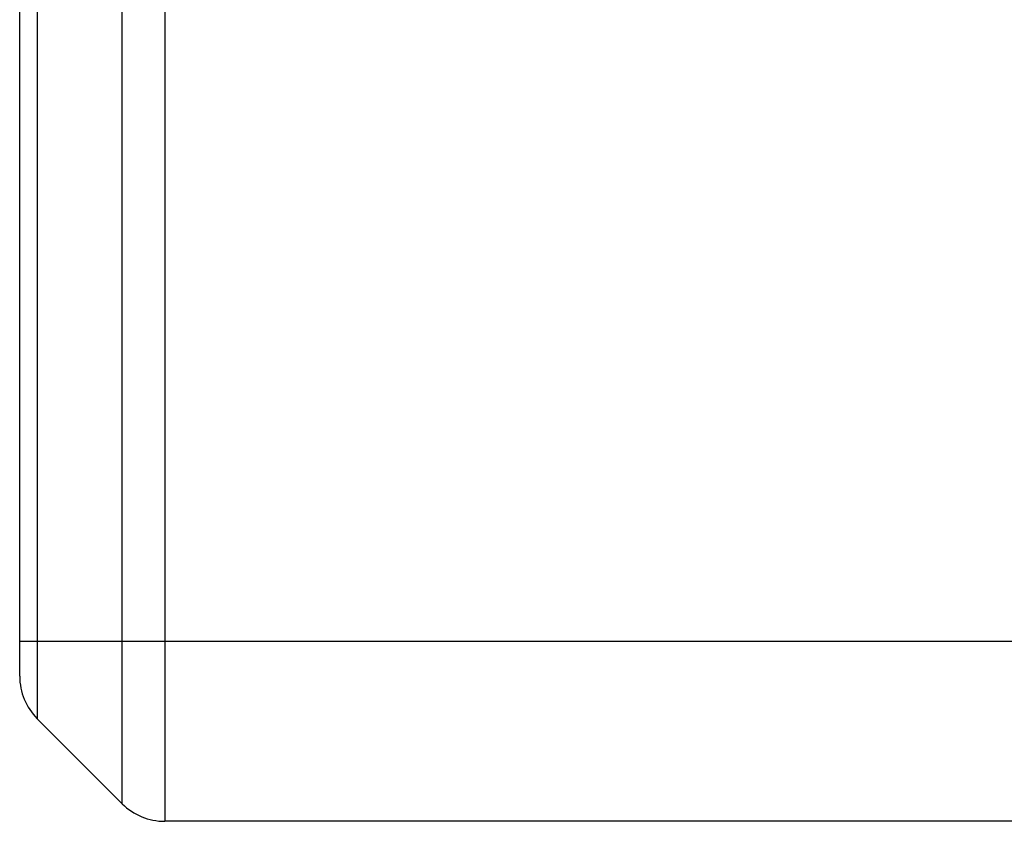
# Model space of a CAD drawing. Header units: millimetres. Extents: x 90 to 358, y 74 to 282.
# Tile 381 of 408: x 246.98 to 255.18, y 148.83 to 155.5. Entities that reach past the tile are written whole.
import ezdxf

# ---------------------------------------------------------------- set-up
doc = ezdxf.new("R2010")
doc.units = ezdxf.units.MM
doc.header["$LTSCALE"] = 23.1
doc.layers.add('20_ALL_FEATURES', color=7, linetype='CONTINUOUS')

msp = doc.modelspace()

# ---------------------------------------------------------------- linework, layer by layer
at = {"layer": '20_ALL_FEATURES'}
for p, q in [((246.9821, 150.0412), (246.9821, 212.8341)), ((247.1286, 212.8341), (247.1286, 149.6876)), ((247.8357, 148.9805), (247.8357, 212.8341)), ((248.1893, 212.8341), (248.1893, 148.8341)), ((246.9821, 150.3341), (276.7321, 150.3341)), ((247.8357, 148.9805), (247.1286, 149.6876)), ((273.2321, 148.8341), (248.1893, 148.8341))]:
    msp.add_line(p, q, dxfattribs=at)
for centre, start, end in [((247.4821, 150.0412), 180, 225), ((248.1893, 149.3341), 225, 270)]:
    msp.add_arc(centre, 0.5, start, end, dxfattribs=at)

doc.saveas('drawing.dxf')
